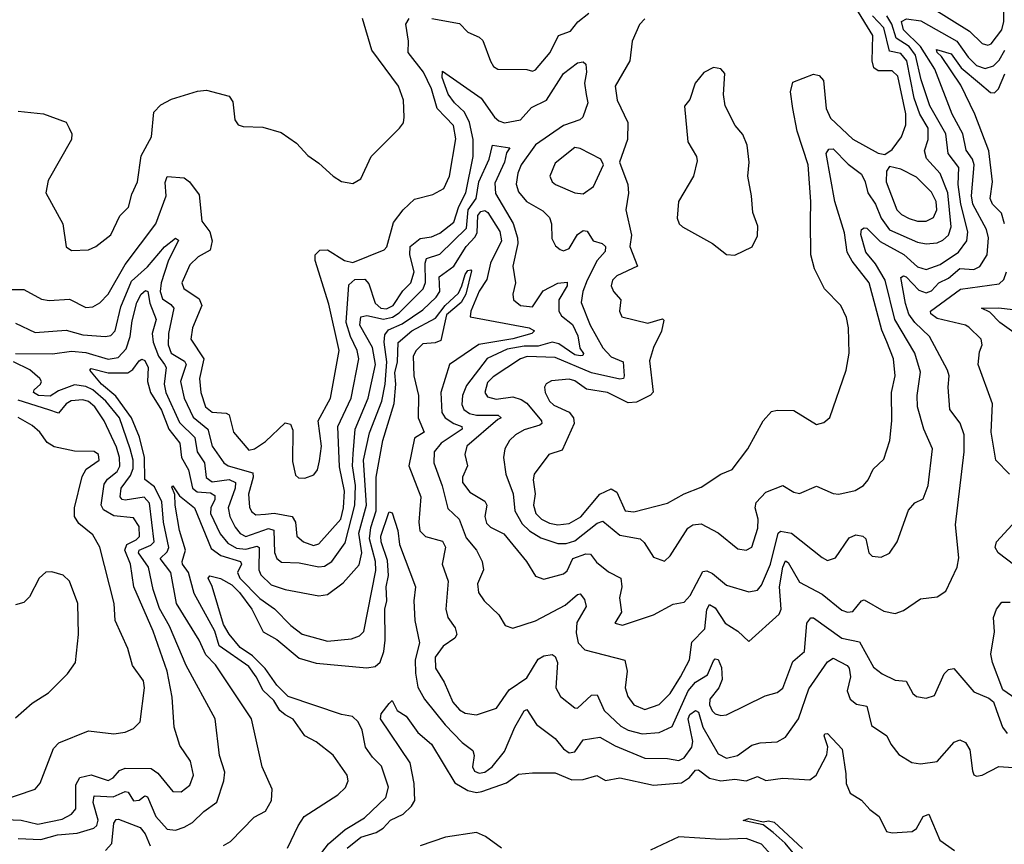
# Model space of a CAD drawing. Extents: x 1603745 to 1745082, y 385868 to 533966.
# Tile 437 of 646: x 1704320 to 1707824, y 447769 to 450701. Entities that reach past the tile are written whole.
import ezdxf

# ---------------------------------------------------------------- set-up
doc = ezdxf.new("R2010")
doc.units = 0

msp = doc.modelspace()

# ---------------------------------------------------------------- linework, layer by layer
at = {"layer": '0CON20XD'}
for points in [[(1705786.7, 450705), (1705885, 450688), (1705915, 450656.7), (1705955, 450639.5), (1705967.6, 450627.6), (1705995, 450554), (1706005.8, 450535), (1706022, 450525), (1706124.4, 450524.4), (1706145, 450518.6), (1706155, 450522.5), (1706207.7, 450585), (1706236.9, 450645), (1706279.8, 450660.2), (1706306.3, 450693.7), (1706345, 450724.7)], [(1706545, 450704.4), (1706525, 450684.2), (1706500, 450625), (1706490.9, 450555), (1706438.5, 450465), (1706446.1, 450415), (1706483.6, 450335), (1706483.2, 450275), (1706454, 450195), (1706484.6, 450114.6), (1706486.2, 450083.8), (1706477.3, 450025), (1706496.5, 449935), (1706491.5, 449895), (1706518.8, 449825), (1706445, 449790.4), (1706429.1, 449775), (1706424.5, 449755), (1706433.3, 449735), (1706459.4, 449705), (1706454.6, 449664.6), (1706462.9, 449645), (1706555, 449622.2), (1706607.5, 449637.5), (1706612.5, 449632.5), (1706604.1, 449594.1), (1706574.8, 449535.2), (1706561.4, 449488.6), (1706573.7, 449376.3), (1706564.2, 449365.8), (1706515, 449341.3), (1706485, 449338.6), (1706411.4, 449375), (1706337.2, 449387.2), (1706295, 449417), (1706275, 449422.9), (1706212.6, 449417.4), (1706193.1, 449406.9), (1706187.7, 449395), (1706190.3, 449375), (1706205.3, 449345), (1706220.7, 449330.7), (1706275.6, 449305.6), (1706290.9, 449285), (1706292.8, 449265), (1706249.8, 449170.2), (1706202.5, 449155), (1706151.2, 449085), (1706147.2, 449065), (1706153.8, 449015), (1706147.8, 448975), (1706156.7, 448945), (1706176.3, 448925), (1706205, 448910.4), (1706235, 448905.5), (1706275, 448909.5), (1706316.8, 448933.2), (1706385, 449013.8), (1706425, 449032.6), (1706445, 449021.5), (1706474.2, 448955), (1706505, 448950.7), (1706625, 448982.2), (1706685, 449015.7), (1706745, 449038.4), (1706815, 449085.3), (1706855, 449101.5), (1706910.5, 449175), (1706965.5, 449275), (1706995, 449308.2), (1707015, 449313.2), (1707075, 449311.2), (1707155, 449261.5), (1707181.4, 449268.6), (1707202.8, 449287.2), (1707261.5, 449455), (1707271.4, 449515), (1707269.6, 449605), (1707262.5, 449642.5), (1707241.5, 449685), (1707183.6, 449743.6), (1707148.2, 449815), (1707135.4, 449865), (1707133.5, 449985), (1707135.4, 450055), (1707125.8, 450185), (1707086.9, 450305), (1707071.2, 450385), (1707063.3, 450445), (1707071.6, 450478.4), (1707145, 450506.9), (1707165, 450502.9), (1707180, 450485), (1707190.2, 450385), (1707205, 450351.1), (1707285, 450275.9), (1707375, 450226.2), (1707398.5, 450221.5), (1707425, 450239.5), (1707458.2, 450285), (1707472.8, 450327.2), (1707473.1, 450366.9), (1707445, 450500.4), (1707425, 450518.9), (1707375, 450518.7), (1707359.4, 450529.4), (1707353.7, 450555), (1707355.9, 450645), (1707295, 450743.6)], [(1707565, 450744), (1707699.9, 450659.9), (1707745, 450616), (1707765, 450611), (1707776.6, 450615), (1707815, 450665.4), (1707822.4, 450695), (1707821.8, 450745)], [(1704281.7, 449741.7), (1704335, 449742.2), (1704397.2, 449707.2), (1704425, 449702.5), (1704496.9, 449706.9), (1704555, 449677.5), (1704580.1, 449679.9), (1704605, 449693.8), (1704635, 449725.4), (1704695, 449831.1), (1704804.7, 449975), (1704840.8, 450075), (1704837.3, 450122.7), (1704845, 450143.8), (1704905, 450138.8), (1704923.8, 450125), (1704958.3, 450078.3), (1704967.9, 449985), (1704997.2, 449947.2), (1705005.5, 449915), (1704997.8, 449882.2), (1704955, 449857.5), (1704925, 449829.5), (1704896.5, 449765), (1704904.3, 449745), (1704958.9, 449708.9), (1704967.8, 449685), (1704934.7, 449605), (1704928.6, 449565), (1704975.9, 449495), (1704959.8, 449425), (1704965.2, 449375), (1704981.4, 449325), (1705005, 449305.4), (1705055, 449302.5), (1705065, 449296), (1705080.4, 449235), (1705135, 449170.8), (1705155.6, 449175), (1705195, 449201.1), (1705265, 449267.1), (1705283.5, 449263.5), (1705292.1, 449242.1), (1705290.3, 449130.3), (1705301.9, 449081.9), (1705311.7, 449071.7), (1705335, 449071.1), (1705367.2, 449082.8), (1705379.7, 449100.3), (1705387.5, 449132.5), (1705394.2, 449185), (1705382.7, 449275), (1705426.1, 449355), (1705456.6, 449525), (1705419.9, 449689.9), (1705371.8, 449845), (1705371.2, 449865), (1705388.5, 449881.5), (1705415, 449883.3), (1705475.4, 449845), (1705505, 449837.2), (1705617.3, 449882.7), (1705626.4, 449893.6), (1705649.9, 449980.1), (1705685, 450025.5), (1705725, 450062.5), (1705790, 450080), (1705829.1, 450100.9), (1705849.2, 450145), (1705872.2, 450277.8), (1705864.3, 450325), (1705835, 450354.2), (1705805.9, 450385.9), (1705785, 450455.5), (1705757.3, 450515), (1705702.9, 450585), (1705704.2, 450625), (1705694.2, 450685), (1705706.2, 450705)], [(1704305, 449622), (1704375, 449588.8), (1704485, 449597.6), (1704545, 449580.4), (1704625.2, 449574.8), (1704645, 449578.2), (1704660.2, 449595), (1704679.5, 449680.5), (1704718.1, 449771.9), (1704775, 449822.7), (1704835, 449893.4), (1704875, 449923.8), (1704885, 449917.1), (1704848, 449842), (1704823.6, 449765), (1704820.2, 449735), (1704828.3, 449708.3), (1704858.5, 449688.5), (1704868.3, 449675), (1704849.5, 449585), (1704848.2, 449545), (1704859.3, 449515), (1704906.7, 449486.7), (1704912.8, 449475), (1704892.9, 449415), (1704905.1, 449355), (1704937.9, 449287.9), (1704989.8, 449245), (1705004.5, 449185), (1705046.8, 449125), (1705062.2, 449115), (1705149.5, 449089.5), (1705151.2, 449075), (1705133.8, 449013.8), (1705137.9, 448967.9), (1705145, 448952.3), (1705160.9, 448940.9), (1705195, 448942.6), (1705226.1, 448946.1), (1705289.5, 448935), (1705301.9, 448915), (1705306.2, 448865), (1705330.5, 448845), (1705365, 448832), (1705385, 448838), (1705463, 448925), (1705472.4, 448965), (1705476.1, 449025), (1705458.4, 449111.6), (1705451.8, 449255), (1705500, 449355), (1705527, 449495), (1705521.2, 449525), (1705497, 449575), (1705482.3, 449625), (1705491.7, 449758.3), (1705512.1, 449777.9), (1705548.8, 449778.8), (1705561.9, 449761.9), (1705585, 449693), (1705605, 449675.4), (1705625, 449672.7), (1705648.8, 449685), (1705683.4, 449736.6), (1705712.1, 449765), (1705723.2, 449805), (1705708.4, 449865), (1705709.8, 449895), (1705745, 449923.6), (1705785, 449928.6), (1705815, 449941.6), (1705865, 449981.7), (1705882.6, 450037.4), (1705907.2, 450085), (1705933.5, 450215), (1705933.3, 450275), (1705920.5, 450335), (1705902.8, 450372.8), (1705867.7, 450405), (1705845, 450436.3), (1705823.2, 450495), (1705825, 450518.6), (1705961.8, 450421.8), (1706009.2, 450355), (1706025, 450341.2), (1706045, 450334.8), (1706101.9, 450345), (1706140.8, 450389.2), (1706195, 450414.7), (1706255, 450509.7), (1706305, 450547.8), (1706325, 450550.9), (1706335, 450543.3), (1706337.1, 450515), (1706330.2, 450475), (1706335.6, 450435.6), (1706341.8, 450405), (1706324.5, 450355), (1706313.1, 450345), (1706254.7, 450325), (1706155, 450255.9), (1706104.1, 450185), (1706092.1, 450155), (1706086.6, 450116.6), (1706095, 450088.8), (1706123.5, 450055), (1706181.2, 450021.2), (1706205, 449997.8), (1706212.2, 449975), (1706213.7, 449923.7), (1706227.1, 449897.1), (1706243.5, 449883.5), (1706255, 449878.9), (1706275, 449887.5), (1706305, 449937.6), (1706325, 449951.6), (1706338.8, 449948.8), (1706360.8, 449915), (1706392.5, 449905), (1706404.7, 449895), (1706403.6, 449876.4), (1706375, 449844.7), (1706339.1, 449775), (1706323.4, 449735), (1706318.1, 449695), (1706350.3, 449615), (1706395, 449534.6), (1706425, 449502.6), (1706467.9, 449485), (1706471.1, 449435), (1706468.2, 449425), (1706455, 449422.8), (1706354.9, 449444.9), (1706225, 449500.3), (1706126.1, 449503.9), (1706102, 449495), (1706005, 449431.8), (1705985, 449410.8), (1705975.2, 449375.2), (1705985, 449359.7), (1706015, 449351.9), (1706075, 449359.8), (1706105, 449350.6), (1706125, 449337.1), (1706176.4, 449275), (1706177.7, 449265), (1706171, 449259), (1706115, 449243.3), (1706083.9, 449225), (1706063.2, 449205), (1706046.1, 449175), (1706041.8, 449145), (1706050, 449085), (1706076.2, 449015), (1706081.6, 448955), (1706108.6, 448908.6), (1706133.8, 448883.8), (1706175, 448858.8), (1706235, 448838.3), (1706265, 448838.3), (1706295, 448848.1), (1706375, 448910.6), (1706395, 448918.3), (1706455, 448868.1), (1706527.5, 448855), (1706542.7, 448842.7), (1706575, 448790.6), (1706615, 448775.6), (1706635, 448794.2), (1706697.1, 448892.9), (1706715, 448905.4), (1706745, 448908.9), (1706805, 448876.2), (1706875, 448819.3), (1706905.3, 448814.7), (1706925, 448825.7), (1706946.3, 448893.7), (1706947.5, 448925), (1706937.6, 448965), (1706940.8, 448985), (1706975, 449021.1), (1707035, 449044.5), (1707075, 449021.5), (1707095, 449016.9), (1707155, 449042.9), (1707215, 449017), (1707235, 449014.4), (1707292.4, 449027.6), (1707322.7, 449045), (1707339.2, 449065), (1707356.5, 449103.5), (1707395, 449138.1), (1707416.2, 449205), (1707423.1, 449275), (1707422.5, 449375), (1707435.8, 449435), (1707429.8, 449495), (1707405.4, 449555.4), (1707387.6, 449597.6), (1707343.3, 449765), (1707282, 449842), (1707264, 449875), (1707255, 449942.9), (1707220.2, 450055), (1707190.2, 450225), (1707199.3, 450240.7), (1707215, 450241.5), (1707267.6, 450187.6), (1707315, 450151.6), (1707328.5, 450125), (1707337.6, 450085), (1707365, 450044.7), (1707385.8, 449995), (1707415, 449954.4), (1707515, 449909.8), (1707545, 449904), (1707585, 449907.7), (1707605, 449916.8), (1707624.9, 449935.1), (1707634.3, 449965), (1707622.8, 450085), (1707595, 450154.7), (1707547.3, 450207.3), (1707539.8, 450235), (1707553.2, 450275), (1707552.2, 450315), (1707523.2, 450365), (1707502.3, 450422.3), (1707477.3, 450555), (1707455, 450580.4), (1707415, 450589.2), (1707395, 450671.7), (1707354.6, 450714.6)], [(1704505, 449880.6), (1704565, 449882.9), (1704591.4, 449895), (1704644, 449936), (1704676.7, 450003.3), (1704707.5, 450035), (1704719.5, 450080.5), (1704739.6, 450125), (1704752.5, 450217.5), (1704789.1, 450285), (1704797.8, 450372.2), (1704822.2, 450397.8), (1704860.9, 450419.1), (1704953.4, 450446.6), (1704985, 450450), (1705065, 450428.8), (1705078.8, 450408.8), (1705086, 450345), (1705097.5, 450327.5), (1705115, 450320.8), (1705185, 450319.4), (1705250.3, 450300.3), (1705305, 450262), (1705345, 450218), (1705385, 450191.4), (1705435, 450144.2), (1705465, 450125.8), (1705505, 450119.2), (1705534.5, 450135.5), (1705570.6, 450215), (1705671.4, 450315), (1705685.4, 450334.6), (1705688.2, 450355), (1705685.5, 450415), (1705668.5, 450465), (1705572.9, 450592.9), (1705540, 450705)], [(1705045, 447764.5), (1705070.5, 447779.5), (1705154.7, 447865.3), (1705195, 447887.5), (1705216.1, 447925), (1705218.5, 447965), (1705182.7, 448045), (1705144.8, 448214.8), (1705017.2, 448407.2), (1704982.8, 448442.8), (1704959.2, 448495), (1704878.5, 448625), (1704858.3, 448735), (1704819.8, 448785), (1704845, 448809.5), (1704851, 448825), (1704831.9, 448915), (1704826.5, 448986.5), (1704799.6, 449039.6), (1704765.9, 449065.9), (1704764.5, 449145), (1704746.8, 449216.8), (1704717.6, 449285), (1704662.1, 449362.1), (1704610.7, 449405), (1704570, 449455), (1704575, 449460.5), (1704635, 449445.4), (1704704.9, 449445.1), (1704723, 449457), (1704745, 449487.9), (1704755, 449493.8), (1704765, 449489.1), (1704777.1, 449465), (1704775.4, 449415), (1704785.9, 449375), (1704825, 449312.2), (1704851.3, 449245), (1704890, 449195), (1704895.8, 449145), (1704920.7, 449100.7), (1704934.5, 449035), (1704952.1, 449022.1), (1704999.3, 449019.3), (1705015, 449009.2), (1705014.6, 448995), (1705000, 448965), (1704999.3, 448945), (1705033.6, 448873.6), (1705060.4, 448840.4), (1705091.8, 448821.8), (1705125, 448818), (1705165, 448829.2), (1705172.1, 448825), (1705170.8, 448745), (1705177.8, 448727.8), (1705215, 448691.9), (1705265, 448674.8), (1705385, 448652.5), (1705415, 448657.7), (1705470.8, 448699.2), (1705527.8, 448762.2), (1705537.4, 448805), (1705527.2, 448875), (1705553.9, 448975), (1705543.7, 449135), (1705565, 449231.8), (1705608.7, 449345), (1705620.6, 449405), (1705626, 449485), (1705616.6, 449555), (1705619.1, 449580.9), (1705632, 449598), (1705680.7, 449619.3), (1705755, 449669.8), (1705802.6, 449715), (1705815.2, 449735), (1705812.9, 449787.1), (1705865.4, 449824.6), (1705908.3, 449895), (1705940.7, 449929.3), (1705948.3, 449945), (1705950.3, 450005), (1705960.6, 450019.4), (1705975, 450023.2), (1705986, 450016), (1706028.4, 449948.4), (1706034.4, 449915), (1705995.1, 449835), (1705982.2, 449777.8), (1705955, 449735.9), (1705925.6, 449665), (1705923.6, 449645), (1706133.3, 449605), (1706152.5, 449595), (1706142.5, 449585), (1706075, 449566.5), (1705954.3, 449545.7), (1705849.3, 449475), (1705818.6, 449375), (1705822.4, 449305), (1705834.1, 449285), (1705865, 449264.8), (1705893.3, 449255), (1705894.7, 449245), (1705820, 449195), (1705795.3, 449165), (1705793.7, 449125), (1705823.4, 449043.4), (1705843.5, 448963.5), (1705883.9, 448925), (1705909, 448859), (1705945, 448814.5), (1705966, 448775), (1705970.3, 448745), (1705949.2, 448695), (1705952.9, 448665), (1705973.1, 448635), (1706024.5, 448584.5), (1706047.5, 448547.5), (1706075, 448537.8), (1706155, 448563.5), (1706260.9, 448619.1), (1706305, 448657.7), (1706315, 448659.2), (1706329.6, 448639.6), (1706336.2, 448615), (1706302.3, 448557.7), (1706300.5, 448520.5), (1706306.9, 448485), (1706330.6, 448460.6), (1706473.7, 448423.7), (1706482, 448385), (1706474, 448325), (1706484.3, 448294.3), (1706505.3, 448265), (1706545, 448248.7), (1706595, 448265.6), (1706634.7, 448305.3), (1706671, 448365), (1706703.9, 448425), (1706712.2, 448487.8), (1706758.6, 448535), (1706765, 448604.2), (1706775, 448621.6), (1706795, 448609.6), (1706830.5, 448555), (1706875, 448526.5), (1706915, 448490), (1707022.2, 448587.8), (1707029.1, 448605), (1707024, 448685), (1707035.4, 448754.6), (1707045, 448776.8), (1707055, 448771.3), (1707095, 448700.8), (1707175, 448658.6), (1707245, 448601.3), (1707265.4, 448594.6), (1707285, 448596.5), (1707315, 448634.3), (1707325, 448638.1), (1707395, 448598.5), (1707435, 448590), (1707465, 448600), (1707525, 448641.9), (1707585, 448648.8), (1707615, 448668.8), (1707656.2, 448755), (1707661.8, 448788.2), (1707650, 448905), (1707680.8, 449165), (1707680.8, 449225), (1707666, 449266), (1707630, 449315), (1707623.3, 449395), (1707627.2, 449435), (1707621.7, 449455), (1707558, 449575), (1707504.7, 449624.7), (1707484.3, 449654.3), (1707471.5, 449691.5), (1707456, 449784), (1707465, 449790.3), (1707475, 449786.4), (1707519.9, 449739.9), (1707545, 449730.3), (1707565, 449737.3), (1707591.1, 449765), (1707625, 449782.5), (1707665, 449816.9), (1707715, 449813), (1707736.5, 449823.5), (1707762.8, 449865), (1707767.9, 449925), (1707759.8, 449955), (1707711.9, 450045), (1707706.7, 450075), (1707716, 450185), (1707710.3, 450205), (1707687.7, 450237.7), (1707676.4, 450295), (1707637.6, 450365), (1707576.9, 450525), (1707526, 450606), (1707465.4, 450665), (1707458.2, 450695), (1707476.1, 450703.9), (1707527, 450697), (1707654.6, 450624.6), (1707695, 450568.1), (1707725, 450538.2), (1707755, 450527.3), (1707785, 450536.9), (1707805, 450557.3), (1707825, 450592.3)], [(1707527.7, 450487.7), (1707507.7, 450575), (1707485, 450605.7), (1707438.3, 450635), (1707423, 450685), (1707405.8, 450715)], [(1707824.5, 449975), (1707813.1, 450013.1), (1707781.4, 450045), (1707773.1, 450065), (1707781.6, 450125), (1707768.6, 450235), (1707718.7, 450365), (1707668.8, 450468.8), (1707600.7, 450570.7), (1707584.2, 450585), (1707582.5, 450595), (1707635, 450579.8), (1707670.4, 450530.4), (1707735, 450475.4), (1707775, 450442.4), (1707788.9, 450441.1), (1707803.5, 450455), (1707825, 450509)], [(1706865, 449863.3), (1706926.7, 449893.3), (1706945, 449932.5), (1706946.4, 449966.4), (1706928.6, 450015), (1706924.5, 450074.5), (1706910.5, 450145), (1706915.5, 450195), (1706908.9, 450255), (1706892.8, 450292.8), (1706865.6, 450325), (1706830, 450395), (1706824, 450435), (1706829.5, 450509.5), (1706815, 450526.7), (1706788.3, 450531.7), (1706755, 450513.8), (1706723.8, 450475), (1706705, 450417.5), (1706685.9, 450394.1), (1706697, 450267), (1706728.6, 450215), (1706730.3, 450199.7), (1706717.3, 450145), (1706664.4, 450055), (1706660, 449995), (1706667.1, 449975), (1706678, 449965), (1706785.5, 449905.5), (1706835, 449866.7), (1706865, 449863.3)], [(1704305.3, 449514.7), (1704437.1, 449512.9), (1704505, 449522.3), (1704555, 449518), (1704635, 449494.6), (1704670.1, 449499.9), (1704698.9, 449531.1), (1704713.5, 449575), (1704719.8, 449630.2), (1704736.9, 449695), (1704752.7, 449725), (1704768, 449738), (1704776.1, 449735), (1704783.6, 449693.6), (1704805.2, 449635.2), (1704791.3, 449585), (1704795.1, 449555), (1704814.6, 449504.6), (1704835, 449475.5), (1704841.9, 449465), (1704834.5, 449405), (1704839.7, 449375), (1704888.6, 449268.6), (1704943, 449215), (1704951.9, 449165), (1704977.9, 449125), (1704983.2, 449073.2), (1705005, 449057.9), (1705065.8, 449065.8), (1705087.5, 449055), (1705086.4, 449035), (1705062.2, 448965), (1705067.6, 448935), (1705086.3, 448896.3), (1705104.2, 448874.2), (1705125, 448864), (1705205, 448891.8), (1705225, 448886.6), (1705227.2, 448807.2), (1705235.7, 448785.7), (1705252, 448772), (1705315, 448769.4), (1705385, 448755.6), (1705405, 448758.1), (1705430.5, 448775), (1705478.8, 448841.2), (1705512.3, 448975), (1705514.5, 449044.5), (1705504, 449115), (1705506.9, 449156.9), (1705514.3, 449245), (1705559.7, 449355), (1705585.6, 449475), (1705575.1, 449535), (1705530.8, 449615), (1705534.1, 449645), (1705555, 449649.4), (1705615, 449636.3), (1705646.1, 449643.9), (1705670.6, 449659.4), (1705756.1, 449743.9), (1705763.9, 449766.1), (1705762.6, 449835), (1705767.9, 449852.1), (1705815, 449867), (1705910.3, 449959.7), (1705916.3, 450025), (1705944.2, 450065), (1705954.2, 450125), (1705990.9, 450205), (1706002.5, 450255), (1706063.8, 450245), (1706052.1, 450227.9), (1706045, 450194.5), (1706010.5, 450119.5), (1706012.9, 450082.9), (1706076.6, 449976.6), (1706091.5, 449925), (1706092.5, 449905), (1706075.3, 449825), (1706084.5, 449765), (1706074.5, 449725), (1706077.8, 449705), (1706102.5, 449685), (1706145, 449680), (1706182.8, 449737.2), (1706235, 449764.8), (1706268.3, 449768.3), (1706268, 449755), (1706238.9, 449705), (1706238.7, 449665), (1706248.3, 449648.3), (1706286.9, 449616.9), (1706306.7, 449576.7), (1706313.3, 449533.3), (1706325.9, 449514.1), (1706323.4, 449506.6), (1706315, 449505.4), (1706295, 449509.7), (1706239, 449549), (1706215, 449554.9), (1706165, 449540.6), (1706115, 449540.8), (1706055, 449529.1), (1705983.6, 449496.4), (1705909.8, 449400.2), (1705895.2, 449365), (1705893.4, 449333.4), (1705900.7, 449315), (1705920.7, 449300.7), (1705945, 449295.4), (1706022.5, 449295), (1706033.1, 449285), (1706021, 449279), (1705910.8, 449185), (1705903.8, 449155), (1705913.7, 449115), (1705895.8, 449075), (1705896.3, 449055), (1705921.7, 449021.7), (1705975, 448989.5), (1705981.8, 448975), (1705975.2, 448935), (1705980.9, 448910.9), (1705995, 448896.8), (1706042.6, 448872.6), (1706122.9, 448775), (1706155, 448722.2), (1706185, 448712.2), (1706255, 448730.3), (1706268.5, 448741.5), (1706288, 448785), (1706335, 448801.9), (1706350.9, 448800.9), (1706372.7, 448772.7), (1706415, 448738.1), (1706458.9, 448715), (1706462.7, 448685), (1706454.7, 448645), (1706461.9, 448595), (1706438, 448555), (1706465, 448547.8), (1706575, 448585.4), (1706645, 448622.9), (1706685, 448630.4), (1706706.4, 448653.6), (1706751.2, 448738.8), (1706765, 448741.5), (1706785, 448732), (1706835, 448690), (1706915, 448666.9), (1706945, 448672.8), (1706959.5, 448690.5), (1706991.9, 448765), (1707018.7, 448875), (1707027.1, 448882.9), (1707065.9, 448875.9), (1707175, 448788.5), (1707195, 448778.5), (1707222.4, 448787.6), (1707271.2, 448858.8), (1707295, 448869.4), (1707320, 448865), (1707331.4, 448855), (1707341.5, 448805), (1707353.1, 448793.1), (1707385, 448790.3), (1707415.3, 448804.7), (1707442.1, 448845), (1707482.7, 448957.3), (1707505, 448983.8), (1707535, 448997.5), (1707552.5, 449045), (1707568.1, 449175), (1707537.2, 449245), (1707515.2, 449325), (1707514.1, 449365), (1707525, 449447.5), (1707505.2, 449515), (1707434.6, 449635), (1707399.4, 449775), (1707365, 449833), (1707331.3, 449875), (1707312.7, 449937.3), (1707315.5, 449955), (1707325, 449961.6), (1707335, 449959.5), (1707382.3, 449912.3), (1707466.6, 449866.6), (1707515, 449822.8), (1707545, 449813.1), (1707595, 449830.4), (1707660.3, 449875), (1707690, 449915), (1707693.5, 449946.5), (1707668.5, 450045), (1707659.7, 450115), (1707662.2, 450175), (1707623.4, 450225), (1707615.4, 450295), (1707558.4, 450395), (1707527.7, 450487.7)], [(1704315, 450376.2), (1704405, 450366.2), (1704485, 450336.7), (1704496.2, 450315), (1704506, 450295), (1704504.2, 450275), (1704421.1, 450128.9), (1704412.9, 450085), (1704473.3, 449975), (1704485, 449893.8), (1704505, 449880.6)], [(1706325, 450081.8), (1706362.2, 450107.8), (1706398, 450185), (1706388, 450205), (1706315, 450242.7), (1706295, 450246.7), (1706225, 450191.5), (1706206.7, 450145), (1706214.4, 450125), (1706227.1, 450115), (1706296, 450085), (1706325, 450081.8)], [(1707545, 449984.4), (1707571.7, 449998.3), (1707583.8, 450025), (1707581.3, 450055), (1707565, 450087.5), (1707510.9, 450140.9), (1707455, 450170), (1707415, 450178.8), (1707405, 450162.5), (1707403.8, 450125), (1707440.9, 450025), (1707458.2, 450008.2), (1707485, 449994.8), (1707515, 449984.8), (1707545, 449984.4)], [(1705273.6, 447755), (1705310.8, 447835), (1705332.4, 447867.6), (1705452.5, 447945), (1705479.5, 447970.5), (1705489.5, 447995), (1705485.5, 448015), (1705435, 448086.6), (1705375, 448133.3), (1705334.5, 448155), (1705293.7, 448213.7), (1705265, 448228.9), (1705246.3, 448245), (1705225, 448280), (1705186.5, 448316.5), (1705161.9, 448365), (1705135, 448401.4), (1705029.4, 448475), (1705015, 448527), (1704940.7, 448660.7), (1704921.2, 448735), (1704900, 448765), (1704897.8, 448775), (1704910, 448815), (1704888.7, 448885), (1704873, 448975), (1704872.5, 449012.5), (1704861.1, 449038.9), (1704865, 449043.8), (1704888.6, 449008.6), (1704941.9, 448965), (1705001.1, 448821.1), (1705035.6, 448795.6), (1705105.3, 448775), (1705109.5, 448765), (1705094.9, 448735), (1705103.1, 448715), (1705175, 448642.6), (1705226.8, 448606.8), (1705285, 448546.5), (1705325, 448516.2), (1705415, 448490.9), (1705500.5, 448499.5), (1705529.1, 448510.9), (1705544.1, 448525.9), (1705587.5, 448742.5), (1705586.4, 448775), (1705564.9, 448855.1), (1705569.5, 448895), (1705589, 448955), (1705588.8, 449075), (1705612.4, 449205), (1705653.1, 449336.9), (1705658.5, 449405), (1705654.5, 449445), (1705664.2, 449485), (1705666.8, 449553.2), (1705715.7, 449595), (1705799.6, 449640.4), (1705833.9, 449685), (1705881.5, 449728.5), (1705893.1, 449755), (1705905, 449795.4), (1705915, 449808.8), (1705925, 449812), (1705927.6, 449807.6), (1705908.1, 449725), (1705891.6, 449695), (1705838.7, 449651.3), (1705819.1, 449560.9), (1705798.1, 449551.9), (1705755, 449549.1), (1705730.9, 449525), (1705720.5, 449505), (1705722, 449435), (1705739.7, 449365), (1705737.7, 449285), (1705759.3, 449235), (1705725, 449213.3), (1705704.8, 449115), (1705747.5, 449005), (1705740.5, 448915), (1705743.6, 448883.6), (1705764.1, 448864.1), (1705825, 448847.3), (1705835.2, 448825.2), (1705823.9, 448765), (1705844.3, 448705), (1705836.5, 448605), (1705844.1, 448575), (1705869.2, 448539.2), (1705876.1, 448515), (1705868.3, 448501.7), (1705826.8, 448473.2), (1705798.5, 448435), (1705799.1, 448395), (1705830, 448345), (1705860.9, 448275), (1705885, 448246.7), (1705905, 448235.7), (1705945, 448229.5), (1706016.5, 448253.5), (1706062, 448318), (1706125, 448360.8), (1706165, 448427.5), (1706185, 448439.1), (1706215, 448444.1), (1706225, 448437.3), (1706233.5, 448415), (1706228.1, 448325), (1706244.4, 448294.4), (1706295, 448254.6), (1706305, 448253.6), (1706355, 448299.2), (1706375, 448300.6), (1706400.3, 448245), (1706459.4, 448189.4), (1706485.2, 448175.2), (1706535, 448162), (1706595, 448166.2), (1706641.9, 448188.1), (1706698.5, 448315), (1706725, 448345.5), (1706768.1, 448371.9), (1706788.3, 448421.7), (1706795, 448428.2), (1706805.6, 448425.6), (1706817.4, 448397.4), (1706820, 448355), (1706807.8, 448325), (1706775.9, 448285), (1706774.6, 448265), (1706783.6, 448243.6), (1706795, 448233.4), (1706815, 448226.8), (1706835, 448229.6), (1706972.6, 448297.4), (1707015, 448308.8), (1707035, 448324.5), (1707071.3, 448418.7), (1707113.2, 448455), (1707121.3, 448555), (1707135, 448574), (1707145, 448574.1), (1707245, 448501.9), (1707308.7, 448488.7), (1707358.6, 448398.6), (1707389.4, 448375), (1707435, 448352.9), (1707475, 448348.8), (1707498.6, 448305), (1707511.2, 448295), (1707545, 448288.9), (1707575, 448298.6), (1707610, 448375), (1707625, 448391.1), (1707644.5, 448394.5), (1707715, 448311.5), (1707768.8, 448288.8), (1707785, 448276), (1707795.3, 448245.3), (1707816.7, 448185), (1707833.6, 448163.6)], [(1707842.1, 449085), (1707793.2, 449135), (1707776.5, 449235), (1707782.1, 449335), (1707730.6, 449475), (1707735, 449520), (1707744.3, 449545), (1707741.1, 449565), (1707697.6, 449607.6), (1707685, 449615.5), (1707585, 449638.1), (1707562.5, 449655), (1707561.3, 449665), (1707667.6, 449742.4), (1707805, 449761.7), (1707822.1, 449777.9), (1707831.6, 449805)], [(1707910.6, 449550.6), (1707807.6, 449625), (1707771.7, 449661.7), (1707742, 449675), (1707803.1, 449676.9), (1707855, 449670.2)], [(1704315, 447790.1), (1704395, 447786.4), (1704455, 447802.2), (1704525, 447808.5), (1704583.7, 447826.3), (1704594.1, 447835.9), (1704598.8, 447855), (1704582.1, 447917.9), (1704585, 447941.2), (1704652.2, 447937.8), (1704695, 447957.4), (1704705.9, 447955), (1704725, 447924.2), (1704745, 447926.2), (1704765, 447941.6), (1704775, 447938.2), (1704805, 447868.4), (1704845, 447823.5), (1704875, 447819.7), (1704905, 447830), (1704935, 447846.8), (1704975, 447886), (1705021.2, 447918.8), (1705046.8, 447995), (1705049.7, 448025), (1705031.2, 448085), (1705015.8, 448215), (1704912.7, 448405), (1704852.8, 448545), (1704818.1, 448608.1), (1704795.6, 448675), (1704778.6, 448755), (1704742.5, 448805), (1704745, 448815.3), (1704787.3, 448832.7), (1704798.6, 448845), (1704782.1, 448982.1), (1704763.1, 449003.1), (1704695, 448992.3), (1704684.6, 448994.6), (1704677.8, 449005), (1704680.9, 449035), (1704715, 449080.4), (1704723.8, 449105), (1704724, 449135), (1704713.6, 449175), (1704675.3, 449285), (1704626.3, 449345), (1704580.4, 449385), (1704555, 449397.4), (1704515, 449402.3), (1704458.2, 449381.8), (1704428, 449362), (1704386.8, 449365), (1704369.1, 449375), (1704371.5, 449385), (1704394.7, 449405), (1704397.5, 449415), (1704391.8, 449425), (1704356, 449456), (1704298, 449485)], [(1704210.7, 447859.3), (1704325, 447854.4), (1704385, 447840.2), (1704471.7, 447858.3), (1704504, 447876), (1704520, 447895), (1704520, 447980), (1704533.9, 448006.1), (1704575, 448016.4), (1704635, 447995.9), (1704653.1, 448005), (1704675, 448031.9), (1704695, 448039.4), (1704788.3, 448038.3), (1704812.1, 448022.1), (1704865, 447956.5), (1704895, 447955.4), (1704925, 447979.6), (1704938.2, 448015), (1704927.8, 448065), (1704890.2, 448120.2), (1704869.4, 448185), (1704862.2, 448292.2), (1704844.4, 448385), (1704795, 448527.5), (1704726.4, 448685), (1704714.5, 448765), (1704694.2, 448815), (1704700.8, 448835), (1704735, 448851.2), (1704746.5, 448863.5), (1704745, 448899.5), (1704725, 448929.7), (1704655, 448936.8), (1704618.8, 448958.8), (1704609.6, 448975), (1704620.2, 449049.8), (1704632.5, 449067.5), (1704667, 449095), (1704676.2, 449113.8), (1704675.4, 449145), (1704665, 449181.1), (1704621, 449275), (1704587, 449325), (1704565, 449344), (1704545, 449349.5), (1704503.6, 449346.4), (1704485.9, 449335), (1704458.3, 449301.7), (1704424.3, 449314.3)], [(1704424.3, 449314.3), (1704315, 449347.9)], [(1704245, 447920.7), (1704375, 447965.7), (1704393.6, 447986.4), (1704440.2, 448109.8), (1704460, 448130), (1704565, 448172.9), (1704655, 448161.5), (1704695, 448168), (1704725, 448181.3), (1704748.6, 448205), (1704764.4, 448325), (1704760.9, 448350.9), (1704721.3, 448405), (1704705.2, 448465.2), (1704660.4, 448565), (1704655.9, 448625), (1704605.8, 448825.8), (1704579.9, 448869.9), (1704530.3, 448910.3), (1704515.5, 448934.5), (1704515.3, 448965), (1704542.8, 449077.2), (1704557, 449103), (1704602.7, 449135), (1704600.9, 449155), (1704585, 449165.3), (1704515, 449166.4), (1704442.4, 449182.4), (1704418.3, 449198.3), (1704391.8, 449235), (1704365, 449258.4), (1704315, 449286.9)], [(1705383.9, 447725), (1705419.5, 447770.5), (1705478.6, 447821.4), (1705547.1, 447862.9), (1705623.5, 447935), (1705632.2, 447972.2), (1705607.2, 448047.2), (1705575, 448078.5), (1705550.4, 448115), (1705538.9, 448175), (1705524.6, 448205), (1705503.9, 448223.9), (1705465, 448231), (1705275, 448294.2), (1705234.9, 448334.9), (1705193.8, 448393.8), (1705148.7, 448438.7), (1705105, 448469.4), (1705065, 448516.5), (1705045, 448550.4), (1705005.6, 448685.6), (1704990.4, 448715), (1704996.7, 448723.3), (1705035, 448714.7), (1705075, 448691.8), (1705102.6, 448665), (1705145.8, 448605), (1705186.4, 448525), (1705235, 448496.8), (1705315, 448430.9), (1705375, 448412.7), (1705555, 448396.3), (1705585, 448401.3), (1705602.8, 448417.2), (1705615.4, 448455), (1705620, 448495), (1705619.2, 448605), (1705626.1, 448635), (1705624, 448685), (1705632.7, 448725), (1705628.3, 448778.3), (1705606.3, 448845), (1705605.6, 448865), (1705631.9, 448945), (1705635, 448951.1), (1705645, 448947.1), (1705665.9, 448885), (1705671.5, 448835), (1705728.4, 448685), (1705722.8, 448635), (1705726.7, 448565), (1705742.6, 448485), (1705727.7, 448425), (1705728.1, 448378.1), (1705737.3, 448327.3), (1705760, 448285), (1705833.8, 448193.8), (1705895, 448131.6), (1705932.8, 448102.8), (1705937.6, 448085), (1705930.8, 448045), (1705939, 448029), (1705955, 448021.7), (1705975, 448025.3), (1706001.8, 448045), (1706045, 448099.2), (1706081.9, 448185), (1706115, 448243.8), (1706125, 448248.1), (1706158.5, 448195), (1706225.5, 448145.5), (1706255, 448108.2), (1706275, 448094.8), (1706295, 448098.2), (1706325, 448140.7), (1706385, 448150), (1706439.3, 448119.3), (1706545, 448075.8), (1706625, 448074.7), (1706665, 448066.6), (1706685, 448076.8), (1706711.8, 448115), (1706715.1, 448135.1), (1706699.2, 448215), (1706705, 448230.2), (1706725, 448245.2), (1706735, 448239.3), (1706751.3, 448185), (1706805, 448091.1), (1706835, 448075.4), (1706874.8, 448085.2), (1706925, 448121.6), (1706955, 448129.7), (1707015, 448132.9), (1707045, 448150.6), (1707090.8, 448215), (1707128.5, 448321.5), (1707195, 448418.1), (1707215, 448430.5), (1707264.4, 448405), (1707271.8, 448395), (1707276.1, 448365), (1707264.3, 448315), (1707274.6, 448285), (1707297.3, 448267.3), (1707335, 448260.4), (1707351.4, 448191.4), (1707405.8, 448155), (1707420, 448125), (1707448.2, 448088.2), (1707495, 448059.5), (1707525, 448055.5), (1707585, 448063.6), (1707645, 448131.9), (1707665, 448140), (1707685, 448131.1), (1707700.9, 448105), (1707710.4, 448030.4), (1707715.7, 448015.7), (1707725, 448010.8), (1707745, 448014.4), (1707803.7, 448046.3), (1707855, 448041.6)], [(1707860.5, 448760.5), (1707801.8, 448805), (1707790.8, 448825), (1707796.4, 448845), (1707851.1, 448905)], [(1704305, 448218.6), (1704365, 448271.1), (1704422.1, 448307.9), (1704490.8, 448375), (1704519.2, 448415), (1704529.5, 448515), (1704526.5, 448625), (1704497.1, 448705), (1704475, 448725.6), (1704435, 448737.5), (1704412.9, 448737.1), (1704390, 448715), (1704355, 448648.8), (1704335, 448628.8), (1704305, 448620)], [(1707865, 448286.4), (1707817.9, 448317.9), (1707781.1, 448415), (1707775.7, 448445), (1707789.2, 448525), (1707785.5, 448575), (1707795.6, 448605), (1707815, 448630), (1707845, 448630)], [(1705485, 447755.6), (1705534.4, 447795), (1705589, 447811), (1705613.3, 447826.7), (1705639.6, 447855), (1705684.1, 447875.9), (1705714.7, 447905), (1705725.9, 447925), (1705723.5, 447985), (1705709.1, 448059.1), (1705604.4, 448215), (1705606.7, 448233.3), (1705635, 448270), (1705645, 448280), (1705663.3, 448245), (1705695.6, 448225), (1705737.2, 448167.2), (1705785.4, 448125), (1705868, 447988), (1705915, 447960.4), (1705945, 447953.8), (1705965, 447956.8), (1706052.8, 447987.2), (1706095, 448018.4), (1706145, 448022.9), (1706225, 448022.8), (1706285, 447998.6), (1706325, 447999.4), (1706373.8, 448013.8), (1706405, 447995.5), (1706455, 448005.3), (1706575, 447979.6), (1706675, 447988.1), (1706703.6, 448006.4), (1706725, 448032.5), (1706735, 448034.1), (1706774.7, 448004.7), (1706815, 447994.8), (1706865, 448000.2), (1706905, 447994.5), (1706945, 448009.7), (1706975, 447996.4), (1707035, 448004.1), (1707131.4, 447998.6), (1707154.6, 448015), (1707192.6, 448087.4), (1707195.3, 448115.3), (1707182.4, 448155), (1707185, 448161.4), (1707195, 448162.7), (1707246.8, 448106.8), (1707259.9, 448020.1), (1707261.2, 447985), (1707275, 447950.5), (1707316, 447926), (1707345, 447892.9), (1707378, 447868), (1707405, 447814.4), (1707425, 447810), (1707495.5, 447814.5), (1707511.2, 447825), (1707535, 447867.5), (1707555, 447876), (1707593.7, 447783.7), (1707646.5, 447746.5)], [(1704625, 447747.4), (1704648.5, 447771.5), (1704655.6, 447844.4), (1704663.2, 447856.8), (1704671.3, 447858.7), (1704748.3, 447828.3), (1704766.6, 447806.6), (1704785, 447763.1)], [(1707084.1, 447725), (1707043.5, 447773.5), (1707001, 447811), (1706965, 447838.8), (1706948.6, 447841.4), (1706895, 447854.2), (1706915, 447860.5), (1706965, 447848.6), (1706985, 447852.2), (1707005, 447847.8), (1707105, 447754.4)], [(1706034, 447755), (1705977.3, 447797.3), (1705945, 447810.8), (1705835, 447794.4), (1705745, 447763.9)], [(1707016.4, 447706.4), (1706959.3, 447769.3), (1706905, 447789.2), (1706815, 447786), (1706665, 447795.4), (1706565, 447748.4)]]:
    msp.add_lwpolyline(points, dxfattribs=at)

doc.saveas('drawing.dxf')
